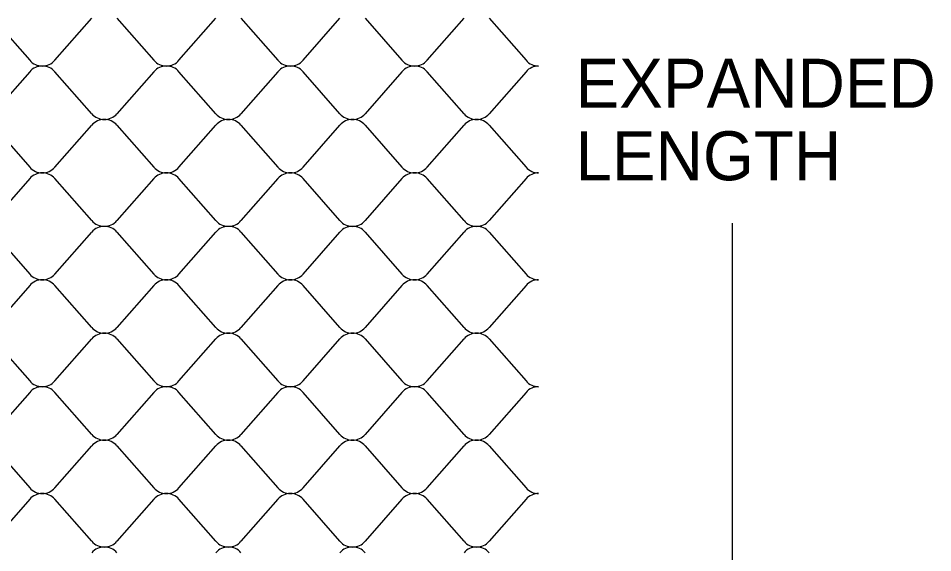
# Model space of a CAD drawing. Extents: x 638850 to 644908, y 297188 to 298900.
# Drawn here: x 643923.6 to 643975.8, y 297437.8 to 297468.4 of the extents above; entities that cross this region are included whole.
import ezdxf

# ---------------------------------------------------------------- set-up
doc = ezdxf.new("R2010")
doc.units = 0
for name, color, linetype in [('3', 7, 'Continuous'), ('5', 7, 'Continuous'), ('6', 7, 'Continuous')]:
    doc.layers.add(name, color=color, linetype=linetype)

msp = doc.modelspace()

# ---------------------------------------------------------------- linework, layer by layer
at = {"layer": '5'}
for p, q in [((643922.117, 297468.372), (643924.227, 297465.97)), ((643925.662, 297465.97), (643927.772, 297468.372)), ((643929.208, 297468.372), (643931.318, 297465.97)), ((643932.753, 297465.97), (643934.863, 297468.372)), ((643936.299, 297468.372), (643938.409, 297465.97)), ((643939.844, 297465.97), (643941.954, 297468.372)), ((643939.844, 297465.97), (643941.954, 297468.372)), ((643943.389, 297468.372), (643945.499, 297465.97)), ((643943.389, 297468.372), (643945.499, 297465.97)), ((643946.935, 297465.97), (643949.044, 297468.372)), ((643946.935, 297465.97), (643949.044, 297468.372)), ((643950.48, 297468.372), (643952.59, 297465.97)), ((643950.48, 297468.372), (643952.59, 297465.97)), ((643924.227, 297465.317), (643922.117, 297462.915)), ((643927.772, 297462.915), (643925.662, 297465.317)), ((643931.318, 297465.317), (643929.208, 297462.915)), ((643934.863, 297462.915), (643932.753, 297465.317)), ((643938.409, 297465.317), (643936.299, 297462.915)), ((643941.954, 297462.915), (643939.844, 297465.317)), ((643941.954, 297462.915), (643939.844, 297465.317)), ((643945.499, 297465.317), (643943.389, 297462.915)), ((643945.499, 297465.317), (643943.389, 297462.915)), ((643949.044, 297462.915), (643946.935, 297465.317)), ((643949.044, 297462.915), (643946.935, 297465.317)), ((643952.59, 297465.317), (643950.48, 297462.915)), ((643952.59, 297465.317), (643950.48, 297462.915)), ((643922.117, 297462.262), (643924.227, 297459.86)), ((643925.662, 297459.86), (643927.772, 297462.262)), ((643929.208, 297462.262), (643931.318, 297459.86)), ((643932.753, 297459.86), (643934.863, 297462.262)), ((643936.299, 297462.262), (643938.409, 297459.86)), ((643939.844, 297459.86), (643941.954, 297462.262)), ((643939.844, 297459.86), (643941.954, 297462.262)), ((643939.844, 297459.86), (643941.954, 297462.262)), ((643943.389, 297462.262), (643945.499, 297459.86)), ((643943.389, 297462.262), (643945.499, 297459.86)), ((643943.389, 297462.262), (643945.499, 297459.86)), ((643946.935, 297459.86), (643949.044, 297462.262)), ((643946.935, 297459.86), (643949.044, 297462.262)), ((643946.935, 297459.86), (643949.044, 297462.262)), ((643950.48, 297462.262), (643952.59, 297459.86)), ((643950.48, 297462.262), (643952.59, 297459.86)), ((643950.48, 297462.262), (643952.59, 297459.86)), ((643924.227, 297459.207), (643922.117, 297456.805)), ((643927.772, 297456.805), (643925.662, 297459.207)), ((643931.318, 297459.207), (643929.208, 297456.805)), ((643934.863, 297456.805), (643932.753, 297459.207)), ((643938.409, 297459.207), (643936.299, 297456.805)), ((643941.954, 297456.805), (643939.844, 297459.207)), ((643941.954, 297456.805), (643939.844, 297459.206)), ((643941.954, 297456.805), (643939.844, 297459.206)), ((643945.499, 297459.207), (643943.389, 297456.805)), ((643945.499, 297459.206), (643943.389, 297456.805)), ((643945.499, 297459.206), (643943.389, 297456.805)), ((643949.044, 297456.805), (643946.935, 297459.207)), ((643949.044, 297456.805), (643946.935, 297459.206)), ((643949.044, 297456.805), (643946.935, 297459.206)), ((643952.59, 297459.207), (643950.48, 297456.805)), ((643952.59, 297459.206), (643950.48, 297456.805)), ((643952.59, 297459.206), (643950.48, 297456.805)), ((643922.117, 297456.151), (643924.227, 297453.75)), ((643925.662, 297453.75), (643927.772, 297456.151)), ((643929.208, 297456.151), (643931.318, 297453.75)), ((643932.753, 297453.75), (643934.863, 297456.151)), ((643936.299, 297456.151), (643938.409, 297453.75)), ((643939.844, 297453.75), (643941.954, 297456.151)), ((643939.844, 297453.75), (643941.954, 297456.151)), ((643939.844, 297453.75), (643941.954, 297456.151)), ((643943.389, 297456.151), (643945.499, 297453.75)), ((643943.389, 297456.151), (643945.499, 297453.75)), ((643943.389, 297456.151), (643945.499, 297453.75)), ((643946.935, 297453.75), (643949.044, 297456.151)), ((643946.935, 297453.75), (643949.044, 297456.151)), ((643946.935, 297453.75), (643949.044, 297456.151)), ((643950.48, 297456.151), (643952.59, 297453.75)), ((643950.48, 297456.151), (643952.59, 297453.75)), ((643950.48, 297456.151), (643952.59, 297453.75)), ((643924.227, 297453.096), (643922.117, 297450.695)), ((643927.772, 297450.695), (643925.662, 297453.096)), ((643931.318, 297453.096), (643929.208, 297450.695)), ((643934.863, 297450.695), (643932.753, 297453.096)), ((643938.409, 297453.096), (643936.299, 297450.695)), ((643941.954, 297450.695), (643939.844, 297453.096)), ((643941.954, 297450.695), (643939.844, 297453.096)), ((643941.954, 297450.695), (643939.844, 297453.096)), ((643945.499, 297453.096), (643943.389, 297450.695)), ((643945.499, 297453.096), (643943.389, 297450.695)), ((643945.499, 297453.096), (643943.389, 297450.695)), ((643949.044, 297450.695), (643946.935, 297453.096)), ((643949.044, 297450.695), (643946.935, 297453.096)), ((643949.044, 297450.695), (643946.935, 297453.096)), ((643952.59, 297453.096), (643950.48, 297450.695)), ((643952.59, 297453.096), (643950.48, 297450.695)), ((643952.59, 297453.096), (643950.48, 297450.695)), ((643922.117, 297450.041), (643924.227, 297447.64)), ((643925.662, 297447.64), (643927.772, 297450.041)), ((643929.208, 297450.041), (643931.318, 297447.64)), ((643932.753, 297447.64), (643934.863, 297450.041)), ((643936.299, 297450.041), (643938.409, 297447.64)), ((643939.844, 297447.64), (643941.954, 297450.041)), ((643939.844, 297447.64), (643941.954, 297450.041)), ((643939.844, 297447.64), (643941.954, 297450.041)), ((643943.389, 297450.041), (643945.499, 297447.64)), ((643943.389, 297450.041), (643945.499, 297447.64)), ((643943.389, 297450.041), (643945.499, 297447.64)), ((643946.935, 297447.64), (643949.044, 297450.041)), ((643946.935, 297447.64), (643949.044, 297450.041)), ((643946.935, 297447.64), (643949.044, 297450.041)), ((643950.48, 297450.041), (643952.59, 297447.64)), ((643950.48, 297450.041), (643952.59, 297447.64)), ((643950.48, 297450.041), (643952.59, 297447.64)), ((643924.227, 297446.986), (643922.117, 297444.585)), ((643927.772, 297444.585), (643925.662, 297446.986)), ((643931.318, 297446.986), (643929.208, 297444.585)), ((643934.863, 297444.585), (643932.753, 297446.986)), ((643938.409, 297446.986), (643936.299, 297444.585)), ((643941.954, 297444.585), (643939.844, 297446.986)), ((643941.954, 297444.585), (643939.844, 297446.986)), ((643941.954, 297444.585), (643939.844, 297446.986)), ((643945.499, 297446.986), (643943.389, 297444.585)), ((643945.499, 297446.986), (643943.389, 297444.585)), ((643945.499, 297446.986), (643943.389, 297444.585)), ((643949.044, 297444.585), (643946.935, 297446.986)), ((643949.044, 297444.585), (643946.935, 297446.986)), ((643949.044, 297444.585), (643946.935, 297446.986)), ((643952.59, 297446.986), (643950.48, 297444.585)), ((643952.59, 297446.986), (643950.48, 297444.585)), ((643952.59, 297446.986), (643950.48, 297444.585)), ((643922.117, 297443.931), (643924.227, 297441.53)), ((643925.662, 297441.53), (643927.772, 297443.931)), ((643929.208, 297443.931), (643931.318, 297441.53)), ((643932.753, 297441.53), (643934.863, 297443.931)), ((643936.299, 297443.931), (643938.409, 297441.53)), ((643939.844, 297441.53), (643941.954, 297443.931)), ((643939.844, 297441.53), (643941.954, 297443.931)), ((643939.844, 297441.53), (643941.954, 297443.931)), ((643943.389, 297443.931), (643945.499, 297441.53)), ((643943.389, 297443.931), (643945.499, 297441.53)), ((643943.389, 297443.931), (643945.499, 297441.53)), ((643946.935, 297441.53), (643949.044, 297443.931)), ((643946.935, 297441.53), (643949.044, 297443.931)), ((643946.935, 297441.53), (643949.044, 297443.931)), ((643950.48, 297443.931), (643952.59, 297441.53)), ((643950.48, 297443.931), (643952.59, 297441.53)), ((643950.48, 297443.931), (643952.59, 297441.53)), ((643924.227, 297440.876), (643922.117, 297438.475)), ((643927.772, 297438.475), (643925.662, 297440.876)), ((643931.318, 297440.876), (643929.208, 297438.475)), ((643934.863, 297438.475), (643932.753, 297440.876)), ((643938.409, 297440.876), (643936.299, 297438.475)), ((643941.954, 297438.475), (643939.844, 297440.876)), ((643941.954, 297438.475), (643939.844, 297440.876)), ((643941.954, 297438.475), (643939.844, 297440.876)), ((643945.499, 297440.876), (643943.389, 297438.475)), ((643945.499, 297440.876), (643943.389, 297438.475)), ((643945.499, 297440.876), (643943.389, 297438.475)), ((643949.044, 297438.475), (643946.935, 297440.876)), ((643949.044, 297438.475), (643946.935, 297440.876)), ((643949.044, 297438.475), (643946.935, 297440.876)), ((643952.59, 297440.876), (643950.48, 297438.475)), ((643952.59, 297440.876), (643950.48, 297438.475)), ((643952.59, 297440.876), (643950.48, 297438.475))]:
    msp.add_line(p, q, dxfattribs=at)
for centre, start_param, end_param in [((643924.945, 297466.523), 0.679775, 1.570796), ((643924.945, 297466.523), 1.570796, 2.461818), ((643932.035, 297466.523), 0.679775, 1.570796), ((643932.035, 297466.523), 1.570796, 2.461818), ((643939.126, 297466.523), 0.679775, 1.570796), ((643939.126, 297466.523), 1.570796, 2.461818), ((643939.126, 297466.523), 1.570796, 2.461818), ((643946.217, 297466.523), 0.679775, 1.570796), ((643946.217, 297466.523), 0.679775, 1.570796), ((643946.217, 297466.523), 1.570796, 2.461818), ((643946.217, 297466.523), 1.570796, 2.461818), ((643953.308, 297466.523), 0.679775, 1.570336), ((643953.308, 297466.523), 0.679775, 1.570336), ((643924.945, 297464.764), 4.712389, 5.60341), ((643924.945, 297464.764), 3.821368, 4.712389), ((643932.035, 297464.764), 4.712389, 5.60341), ((643932.035, 297464.764), 3.821368, 4.712389), ((643939.126, 297464.764), 4.712389, 5.60341), ((643939.126, 297464.764), 3.821368, 4.712389), ((643939.126, 297464.764), 3.821368, 4.712389), ((643946.217, 297464.764), 4.712389, 5.60341), ((643946.217, 297464.764), 4.712389, 5.60341), ((643946.217, 297464.764), 3.821368, 4.712389), ((643946.217, 297464.764), 3.821368, 4.712389), ((643953.308, 297464.764), 4.712849, 5.60341), ((643953.308, 297464.764), 4.712849, 5.60341), ((643928.49, 297463.468), 0.679775, 1.570796), ((643928.49, 297463.468), 0.679775, 1.570796), ((643928.49, 297461.709), 4.712389, 5.60341), ((643928.49, 297463.468), 1.570796, 2.461818), ((643928.49, 297463.468), 1.570796, 2.461818), ((643928.49, 297461.709), 3.821368, 4.712389), ((643935.581, 297463.468), 0.679775, 1.570796), ((643935.581, 297463.468), 0.679775, 1.570796), ((643935.581, 297461.709), 4.712389, 5.60341), ((643935.581, 297463.468), 1.570796, 2.461818), ((643935.581, 297463.468), 1.570796, 2.461818), ((643935.581, 297461.709), 3.821368, 4.712389), ((643942.671, 297463.468), 0.679775, 1.570796), ((643942.671, 297463.468), 0.679775, 1.570796), ((643942.671, 297461.709), 4.712389, 5.60341), ((643942.671, 297461.709), 4.712389, 5.60341), ((643942.671, 297461.709), 4.712389, 5.60341), ((643942.671, 297463.468), 1.570796, 2.461818), ((643942.671, 297463.468), 1.570796, 2.461818), ((643942.671, 297461.709), 3.821368, 4.712389), ((643942.671, 297461.709), 3.821368, 4.712389), ((643942.671, 297461.709), 3.821368, 4.712389), ((643949.762, 297463.468), 0.679775, 1.570796), ((643949.762, 297463.468), 0.679775, 1.570796), ((643949.762, 297463.468), 0.679775, 1.570796), ((643949.762, 297463.468), 0.679775, 1.570796), ((643949.762, 297461.709), 4.712389, 5.60341), ((643949.762, 297461.709), 4.712389, 5.60341), ((643949.762, 297461.709), 4.712389, 5.60341), ((643949.762, 297463.468), 1.570796, 2.461818), ((643949.762, 297463.468), 1.570796, 2.461818), ((643949.762, 297463.468), 1.570796, 2.461818), ((643949.762, 297463.468), 1.570796, 2.461818), ((643949.762, 297461.709), 3.821368, 4.712389), ((643949.762, 297461.709), 3.821368, 4.712389), ((643949.762, 297461.709), 3.821368, 4.712389), ((643924.945, 297460.413), 0.679775, 1.570796), ((643924.945, 297458.654), 4.712389, 5.60341), ((643924.945, 297460.413), 1.570796, 2.461818), ((643924.945, 297458.654), 3.821368, 4.712389), ((643932.035, 297460.413), 0.679775, 1.570796), ((643932.035, 297458.654), 4.712389, 5.60341), ((643932.035, 297460.413), 1.570796, 2.461818), ((643932.035, 297458.654), 3.821368, 4.712389), ((643939.126, 297460.413), 0.679775, 1.570796), ((643939.126, 297458.654), 4.712389, 5.60341), ((643939.126, 297460.413), 1.570796, 2.461818), ((643939.126, 297460.413), 1.570796, 2.461818), ((643939.126, 297460.413), 1.570796, 2.461818), ((643939.126, 297458.654), 3.821368, 4.712389), ((643939.126, 297458.654), 3.821368, 4.712389), ((643939.126, 297458.654), 3.821368, 4.712389), ((643946.217, 297460.413), 0.679775, 1.570796), ((643946.217, 297460.413), 0.679775, 1.570796), ((643946.217, 297460.413), 0.679775, 1.570796), ((643946.217, 297458.654), 4.712389, 5.60341), ((643946.217, 297458.654), 4.712389, 5.60341), ((643946.217, 297458.654), 4.712389, 5.60341), ((643946.217, 297460.413), 1.570796, 2.461818), ((643946.217, 297460.413), 1.570796, 2.461818), ((643946.217, 297460.413), 1.570796, 2.461818), ((643946.217, 297458.654), 3.821368, 4.712389), ((643946.217, 297458.654), 3.821368, 4.712389), ((643946.217, 297458.654), 3.821368, 4.712389), ((643953.308, 297460.413), 0.679775, 1.570336), ((643953.308, 297460.413), 0.679775, 1.570336), ((643953.308, 297460.413), 0.679775, 1.570336), ((643953.308, 297458.654), 4.712849, 5.60341), ((643953.308, 297458.654), 4.712849, 5.60341), ((643953.308, 297458.654), 4.712849, 5.60341), ((643928.49, 297457.358), 0.679775, 1.570796), ((643928.49, 297457.358), 1.570796, 2.461818), ((643935.581, 297457.358), 0.679775, 1.570796), ((643935.581, 297457.358), 1.570796, 2.461818), ((643942.671, 297457.357), 0.679775, 1.570796), ((643942.671, 297457.357), 0.679775, 1.570796), ((643942.671, 297457.358), 0.679775, 1.570796), ((643942.671, 297457.357), 1.570796, 2.461818), ((643942.671, 297457.357), 1.570796, 2.461818), ((643942.671, 297457.358), 1.570796, 2.461818), ((643949.762, 297457.357), 0.679775, 1.570796), ((643949.762, 297457.357), 0.679775, 1.570796), ((643949.762, 297457.358), 0.679775, 1.570796), ((643949.762, 297457.357), 1.570796, 2.461818), ((643949.762, 297457.357), 1.570796, 2.461818), ((643949.762, 297457.358), 1.570796, 2.461818), ((643928.49, 297455.599), 4.712389, 5.60341), ((643928.49, 297455.599), 3.821368, 4.712389), ((643935.581, 297455.599), 4.712389, 5.60341), ((643935.581, 297455.599), 3.821368, 4.712389), ((643942.671, 297455.599), 4.712389, 5.60341), ((643942.671, 297455.599), 4.712389, 5.60341), ((643942.671, 297455.599), 4.712389, 5.60341), ((643942.671, 297455.599), 3.821368, 4.712389), ((643942.671, 297455.599), 3.821368, 4.712389), ((643942.671, 297455.599), 3.821368, 4.712389), ((643949.762, 297455.599), 4.712389, 5.60341), ((643949.762, 297455.599), 4.712389, 5.60341), ((643949.762, 297455.599), 4.712389, 5.60341), ((643949.762, 297455.599), 3.821368, 4.712389), ((643949.762, 297455.599), 3.821368, 4.712389), ((643949.762, 297455.599), 3.821368, 4.712389), ((643924.945, 297454.302), 0.679775, 1.570796), ((643924.945, 297454.302), 1.570796, 2.461818), ((643932.035, 297454.302), 0.679775, 1.570796), ((643932.035, 297454.302), 1.570796, 2.461818), ((643939.126, 297454.302), 0.679775, 1.570796), ((643939.126, 297454.302), 1.570796, 2.461818), ((643939.126, 297454.302), 1.570796, 2.461818), ((643939.126, 297454.302), 1.570796, 2.461818), ((643946.217, 297454.302), 0.679775, 1.570796), ((643946.217, 297454.302), 0.679775, 1.570796), ((643946.217, 297454.302), 0.679775, 1.570796), ((643946.217, 297454.302), 1.570796, 2.461818), ((643946.217, 297454.302), 1.570796, 2.461818), ((643946.217, 297454.302), 1.570796, 2.461818), ((643953.308, 297454.302), 0.679775, 1.570336), ((643953.308, 297454.302), 0.679775, 1.570336), ((643953.308, 297454.302), 0.679775, 1.570336), ((643924.945, 297452.544), 4.712389, 5.60341), ((643924.945, 297452.544), 3.821368, 4.712389), ((643932.035, 297452.544), 4.712389, 5.60341), ((643932.035, 297452.544), 3.821368, 4.712389), ((643939.126, 297452.544), 4.712389, 5.60341), ((643939.126, 297452.544), 3.821368, 4.712389), ((643939.126, 297452.544), 3.821368, 4.712389), ((643939.126, 297452.544), 3.821368, 4.712389), ((643946.217, 297452.544), 4.712389, 5.60341), ((643946.217, 297452.544), 4.712389, 5.60341), ((643946.217, 297452.544), 4.712389, 5.60341), ((643946.217, 297452.544), 3.821368, 4.712389), ((643946.217, 297452.544), 3.821368, 4.712389), ((643946.217, 297452.544), 3.821368, 4.712389), ((643953.308, 297452.544), 4.712849, 5.60341), ((643953.308, 297452.544), 4.712849, 5.60341), ((643953.308, 297452.544), 4.712849, 5.60341), ((643928.49, 297451.247), 0.679775, 1.570796), ((643928.49, 297451.247), 1.570796, 2.461818), ((643935.581, 297451.247), 0.679775, 1.570796), ((643935.581, 297451.247), 1.570796, 2.461818), ((643942.671, 297451.247), 0.679775, 1.570796), ((643942.671, 297451.247), 0.679775, 1.570796), ((643942.671, 297451.247), 0.679775, 1.570796), ((643942.671, 297451.247), 1.570796, 2.461818), ((643942.671, 297451.247), 1.570796, 2.461818), ((643942.671, 297451.247), 1.570796, 2.461818), ((643949.762, 297451.247), 0.679775, 1.570796), ((643949.762, 297451.247), 0.679775, 1.570796), ((643949.762, 297451.247), 0.679775, 1.570796), ((643949.762, 297451.247), 1.570796, 2.461818), ((643949.762, 297451.247), 1.570796, 2.461818), ((643949.762, 297451.247), 1.570796, 2.461818), ((643928.49, 297449.489), 4.712389, 5.60341), ((643928.49, 297449.489), 3.821368, 4.712389), ((643935.581, 297449.489), 4.712389, 5.60341), ((643935.581, 297449.489), 3.821368, 4.712389), ((643942.671, 297449.489), 4.712389, 5.60341), ((643942.671, 297449.489), 4.712389, 5.60341), ((643942.671, 297449.489), 4.712389, 5.60341), ((643942.671, 297449.489), 3.821368, 4.712389), ((643942.671, 297449.489), 3.821368, 4.712389), ((643942.671, 297449.489), 3.821368, 4.712389), ((643949.762, 297449.489), 4.712389, 5.60341), ((643949.762, 297449.489), 4.712389, 5.60341), ((643949.762, 297449.489), 4.712389, 5.60341), ((643949.762, 297449.489), 3.821368, 4.712389), ((643949.762, 297449.489), 3.821368, 4.712389), ((643949.762, 297449.489), 3.821368, 4.712389), ((643924.945, 297448.192), 0.679775, 1.570796), ((643924.945, 297448.192), 1.570796, 2.461818), ((643932.035, 297448.192), 0.679775, 1.570796), ((643932.035, 297448.192), 1.570796, 2.461818), ((643939.126, 297448.192), 0.679775, 1.570796), ((643939.126, 297448.192), 1.570796, 2.461818), ((643939.126, 297448.192), 1.570796, 2.461818), ((643939.126, 297448.192), 1.570796, 2.461818), ((643946.217, 297448.192), 0.679775, 1.570796), ((643946.217, 297448.192), 0.679775, 1.570796), ((643946.217, 297448.192), 0.679775, 1.570796), ((643946.217, 297448.192), 1.570796, 2.461818), ((643946.217, 297448.192), 1.570796, 2.461818), ((643946.217, 297448.192), 1.570796, 2.461818), ((643953.308, 297448.192), 0.679775, 1.570336), ((643953.308, 297448.192), 0.679775, 1.570336), ((643953.308, 297448.192), 0.679775, 1.570336), ((643924.945, 297446.434), 4.712389, 5.60341), ((643924.945, 297446.434), 3.821368, 4.712389), ((643932.035, 297446.434), 4.712389, 5.60341), ((643932.035, 297446.434), 3.821368, 4.712389), ((643939.126, 297446.434), 4.712389, 5.60341), ((643939.126, 297446.434), 3.821368, 4.712389), ((643939.126, 297446.434), 3.821368, 4.712389), ((643939.126, 297446.434), 3.821368, 4.712389), ((643946.217, 297446.434), 4.712389, 5.60341), ((643946.217, 297446.434), 4.712389, 5.60341), ((643946.217, 297446.434), 4.712389, 5.60341), ((643946.217, 297446.434), 3.821368, 4.712389), ((643946.217, 297446.434), 3.821368, 4.712389), ((643946.217, 297446.434), 3.821368, 4.712389), ((643953.308, 297446.434), 4.712849, 5.60341), ((643953.308, 297446.434), 4.712849, 5.60341), ((643953.308, 297446.434), 4.712849, 5.60341), ((643928.49, 297445.137), 0.679775, 1.570796), ((643928.49, 297443.379), 4.712389, 5.60341), ((643928.49, 297445.137), 1.570796, 2.461818), ((643928.49, 297443.379), 3.821368, 4.712389), ((643935.581, 297445.137), 0.679775, 1.570796), ((643935.581, 297443.379), 4.712389, 5.60341), ((643935.581, 297445.137), 1.570796, 2.461818), ((643935.581, 297443.379), 3.821368, 4.712389), ((643942.671, 297445.137), 0.679775, 1.570796), ((643942.671, 297445.137), 0.679775, 1.570796), ((643942.671, 297445.137), 0.679775, 1.570796), ((643942.671, 297443.379), 4.712389, 5.60341), ((643942.671, 297443.379), 4.712389, 5.60341), ((643942.671, 297443.379), 4.712389, 5.60341), ((643942.671, 297445.137), 1.570796, 2.461818), ((643942.671, 297445.137), 1.570796, 2.461818), ((643942.671, 297445.137), 1.570796, 2.461818), ((643942.671, 297443.379), 3.821368, 4.712389), ((643942.671, 297443.379), 3.821368, 4.712389), ((643942.671, 297443.379), 3.821368, 4.712389), ((643949.762, 297445.137), 0.679775, 1.570796), ((643949.762, 297445.137), 0.679775, 1.570796), ((643949.762, 297445.137), 0.679775, 1.570796), ((643949.762, 297443.379), 4.712389, 5.60341), ((643949.762, 297443.379), 4.712389, 5.60341), ((643949.762, 297443.379), 4.712389, 5.60341), ((643949.762, 297445.137), 1.570796, 2.461818), ((643949.762, 297445.137), 1.570796, 2.461818), ((643949.762, 297445.137), 1.570796, 2.461818), ((643949.762, 297443.379), 3.821368, 4.712389), ((643949.762, 297443.379), 3.821368, 4.712389), ((643949.762, 297443.379), 3.821368, 4.712389), ((643924.945, 297442.082), 0.679775, 1.570796), ((643924.945, 297440.324), 4.712389, 5.60341), ((643924.945, 297442.082), 1.570796, 2.461818), ((643924.945, 297440.324), 3.821368, 4.712389), ((643932.035, 297442.082), 0.679775, 1.570796), ((643932.035, 297440.324), 4.712389, 5.60341), ((643932.035, 297442.082), 1.570796, 2.461818), ((643932.035, 297440.324), 3.821368, 4.712389), ((643939.126, 297442.082), 0.679775, 1.570796), ((643939.126, 297440.324), 4.712389, 5.60341), ((643939.126, 297442.082), 1.570796, 2.461818), ((643939.126, 297442.082), 1.570796, 2.461818), ((643939.126, 297442.082), 1.570796, 2.461818), ((643939.126, 297440.324), 3.821368, 4.712389), ((643939.126, 297440.324), 3.821368, 4.712389), ((643939.126, 297440.324), 3.821368, 4.712389), ((643946.217, 297442.082), 0.679775, 1.570796), ((643946.217, 297442.082), 0.679775, 1.570796), ((643946.217, 297442.082), 0.679775, 1.570796), ((643946.217, 297440.324), 4.712389, 5.60341), ((643946.217, 297440.324), 4.712389, 5.60341), ((643946.217, 297440.324), 4.712389, 5.60341), ((643946.217, 297442.082), 1.570796, 2.461818), ((643946.217, 297442.082), 1.570796, 2.461818), ((643946.217, 297442.082), 1.570796, 2.461818), ((643946.217, 297440.324), 3.821368, 4.712389), ((643946.217, 297440.324), 3.821368, 4.712389), ((643946.217, 297440.324), 3.821368, 4.712389), ((643953.308, 297442.082), 0.679775, 1.570336), ((643953.308, 297442.082), 0.679775, 1.570336), ((643953.308, 297442.082), 0.679775, 1.570336), ((643953.308, 297440.324), 4.712849, 5.60341), ((643953.308, 297440.324), 4.712849, 5.60341), ((643953.308, 297440.324), 4.712849, 5.60341), ((643928.49, 297439.027), 0.679775, 1.570796), ((643928.49, 297437.269), 4.712389, 5.60341), ((643928.49, 297439.027), 1.570796, 2.461818), ((643928.49, 297437.269), 3.821368, 4.712389), ((643935.581, 297439.027), 0.679775, 1.570796), ((643935.581, 297437.269), 4.712389, 5.60341), ((643935.581, 297439.027), 1.570796, 2.461818), ((643935.581, 297437.269), 3.821368, 4.712389), ((643942.671, 297439.027), 0.679775, 1.570796), ((643942.671, 297439.027), 0.679775, 1.570796), ((643942.671, 297439.027), 0.679775, 1.570796), ((643942.671, 297437.269), 4.712389, 5.60341), ((643942.671, 297437.269), 4.712389, 5.60341), ((643942.671, 297437.269), 4.712389, 5.60341), ((643942.671, 297439.027), 1.570796, 2.461818), ((643942.671, 297439.027), 1.570796, 2.461818), ((643942.671, 297439.027), 1.570796, 2.461818), ((643942.671, 297437.269), 3.821368, 4.712389), ((643942.671, 297437.269), 3.821368, 4.712389), ((643942.671, 297437.269), 3.821368, 4.712389), ((643949.762, 297439.027), 0.679775, 1.570796), ((643949.762, 297439.027), 0.679775, 1.570796), ((643949.762, 297439.027), 0.679775, 1.570796), ((643949.762, 297437.269), 4.712389, 5.60341), ((643949.762, 297437.269), 4.712389, 5.60341), ((643949.762, 297437.269), 4.712389, 5.60341), ((643949.762, 297439.027), 1.570796, 2.461818), ((643949.762, 297439.027), 1.570796, 2.461818), ((643949.762, 297439.027), 1.570796, 2.461818), ((643949.762, 297437.269), 3.821368, 4.712389), ((643949.762, 297437.269), 3.821368, 4.712389), ((643949.762, 297437.269), 3.821368, 4.712389)]:
    msp.add_ellipse(centre, major_axis=(-0.923, 0), ratio=0.952381, start_param=start_param, end_param=end_param, dxfattribs=at)
at = {"layer": '6'}
msp.add_line((643964.374, 297456.658), (643964.374, 297370.937), dxfattribs=at)

# ---------------------------------------------------------------- texts
at = {"layer": '3'}
for s, p in [('EXPANDED', (643955.415, 297463.258)), ('LENGTH', (643955.415, 297459.111))]:
    msp.add_text(s, height=2.799, dxfattribs=at).set_placement(p)

doc.saveas('drawing.dxf')
